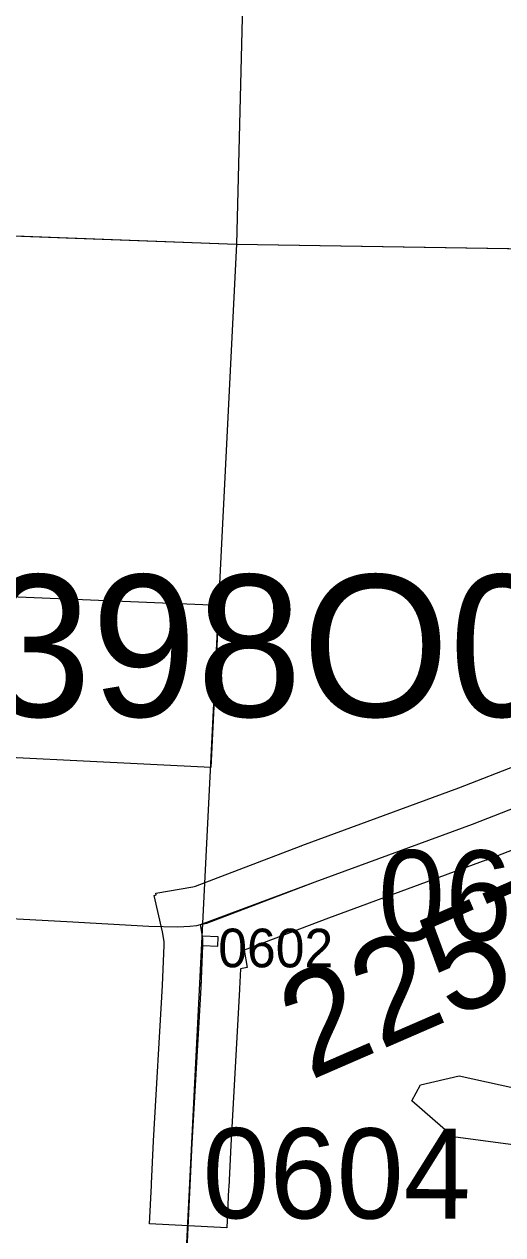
# Model space of a CAD drawing. Extents: x -157.2 to -99.3, y 12.2 to 46.2.
# Drawn here: x -146.931 to -146.56, y 28.305 to 29.245 of the extents above; entities that cross this region are included whole.
import ezdxf

# ---------------------------------------------------------------- set-up
doc = ezdxf.new("R2010")
doc.units = 0
for name, color, linetype in [('tdCoCityStreetMajor', 7, 'Continuous'), ('tdCoCorpBndry', 7, 'Continuous'), ('tdCoHydroRiver', 7, 'Continuous'), ('tdCoSecRdNmbr', 7, 'Continuous'), ('tdCoSecRdTxt', 7, 'Continuous'), ('tdCoSecRteBand', 7, 'Continuous'), ('tdCoSecRteCL', 7, 'Continuous'), ('tdCoSectLine', 7, 'Continuous'), ('tdCoStrucPriMaintName', 7, 'Continuous'), ('tdCoSurfGravel', 7, 'Continuous'), ('tdCoSurfGravelUnbanded', 7, 'Continuous'), ('tdCoTwpBndryShd', 7, 'Continuous')]:
    doc.layers.add(name, color=color, linetype=linetype)

msp = doc.modelspace()

# ---------------------------------------------------------------- linework, layer by layer
at = {"layer": 'tdCoCityStreetMajor'}
for p, q in [((-146.79304, 28.53647), (-146.79305, 28.53652)), ((-146.79288, 28.5293), (-146.79288, 28.52931)), ((-146.79288, 28.52925), (-146.79288, 28.5293))]:
    msp.add_line(p, q, dxfattribs=at)
for points in [[(-147.04299, 28.5554), (-146.97543, 28.55201), (-146.89849, 28.54782), (-146.83461, 28.54437), (-146.81217, 28.54363), (-146.8028, 28.54412), (-146.79738, 28.54486), (-146.79462, 28.54548)], [(-146.79288, 28.52931), (-146.79268, 28.53442), (-146.79304, 28.53647)]]:
    msp.add_lwpolyline(points, dxfattribs=at)
at = {"layer": 'tdCoCorpBndry'}
for points in [[(-147.02986, 28.80374), (-146.78022, 28.79337), (-146.78651, 28.66737), (-147.03651, 28.6799)], [(-146.8055, 28.28288), (-146.80106, 28.37585), (-146.79416, 28.49669), (-146.79288, 28.5293), (-146.78112, 28.52871), (-146.78076, 28.5359), (-146.79305, 28.53651), (-146.79462, 28.54548), (-146.70564, 28.57864), (-146.58332, 28.62353), (-146.51586, 28.64982), (-146.48715, 28.66101), (-146.40083, 28.6943), (-146.36621, 28.70715), (-146.37081, 28.61546), (-146.32143, 28.6227), (-146.34546, 28.14362)]]:
    msp.add_lwpolyline(points, dxfattribs=at)
at = {"layer": 'tdCoHydroRiver'}
msp.add_lwpolyline([(-146.48984, 28.36611), (-146.59828, 28.38074), (-146.63051, 28.40866), (-146.62379, 28.42107), (-146.59358, 28.42797), (-146.55126, 28.41868), (-146.49907, 28.42168), (-146.49794, 28.4564), (-146.4867, 28.46234), (-146.45852, 28.45509), (-146.43428, 28.42428), (-146.42848, 28.4083), (-146.42936, 28.38148), (-146.44228, 28.37243), (-146.48984, 28.36611)], dxfattribs=at)
at = {"layer": 'tdCoSecRteBand'}
msp.add_lwpolyline([(-146.4763, 28.63304), (-146.57243, 28.59558), (-146.57271, 28.59547), (-146.57299, 28.59536), (-146.69513, 28.55055), (-146.76067, 28.52556), (-146.75831, 28.51215), (-146.76357, 28.51123), (-146.76418, 28.49552), (-146.76419, 28.49525), (-146.76421, 28.49498), (-146.7711, 28.37428), (-146.77267, 28.34153), (-146.77273, 28.34012), (-146.77416, 28.31016), (-146.8341, 28.31302), (-146.83267, 28.34298), (-146.8326, 28.34439), (-146.83103, 28.37728), (-146.83102, 28.37742), (-146.83101, 28.37756), (-146.82412, 28.49813), (-146.8229, 28.52943), (-146.8229, 28.52944), (-146.8229, 28.52945), (-146.82286, 28.53045), (-146.82278, 28.53241), (-146.82407, 28.53975), (-146.83048, 28.56814), (-146.82911, 28.56845), (-146.82935, 28.56985), (-146.80052, 28.57491), (-146.79842, 28.57538), (-146.71633, 28.60668), (-146.71615, 28.60674), (-146.71597, 28.60681), (-146.59394, 28.65159), (-146.49804, 28.68896)], dxfattribs=at)
at = {"layer": 'tdCoSecRteCL'}
for points in [[(-146.79305, 28.53652), (-146.79462, 28.54548), (-146.79461, 28.54548), (-146.78973, 28.54659), (-146.70564, 28.57864), (-146.58332, 28.62353), (-146.48715, 28.66101), (-146.40368, 28.69321), (-146.40083, 28.6943), (-146.36639, 28.70708)], [(-146.8027, 28.34155), (-146.80263, 28.34296), (-146.80106, 28.37585), (-146.79416, 28.49669), (-146.79292, 28.52825), (-146.79288, 28.52925)]]:
    msp.add_lwpolyline(points, dxfattribs=at)
at = {"layer": 'tdCoSectLine'}
for points in [[(-146.74166, 30.06646), (-146.76658, 29.07371)], [(-147.76168, 29.11079), (-146.76658, 29.07371)], [(-146.76658, 29.07371), (-146.818, 28.04502)], [(-146.76658, 29.07371), (-145.79493, 29.05823)]]:
    msp.add_lwpolyline(points, dxfattribs=at)
at = {"layer": 'tdCoSurfGravel'}
for p, q in [((-146.79305, 28.53652), (-146.79462, 28.54548)), ((-146.8027, 28.34155), (-146.80263, 28.34296))]:
    msp.add_line(p, q, dxfattribs=at)
for points in [[(-146.79461, 28.54548), (-146.78973, 28.54659), (-146.70564, 28.57864), (-146.58332, 28.62353), (-146.48715, 28.66101), (-146.40368, 28.69321), (-146.40083, 28.6943), (-146.36639, 28.70708)], [(-146.80263, 28.34296), (-146.80106, 28.37585), (-146.79416, 28.49669), (-146.79292, 28.52825), (-146.79288, 28.52925)]]:
    msp.add_lwpolyline(points, dxfattribs=at)
at = {"layer": 'tdCoSurfGravelUnbanded'}
msp.add_line((-146.79462, 28.54548), (-146.79461, 28.54548), dxfattribs=at)
at = {"layer": 'tdCoTwpBndryShd'}
msp.add_lwpolyline([(-148.65515, 29.13589), (-147.76168, 29.11079), (-146.76658, 29.07371), (-145.79493, 29.05823), (-144.77247, 29.04475), (-143.77988, 29.03893), (-142.78237, 29.03787), (-141.78388, 29.0328), (-140.78659, 29.03155), (-139.79611, 28.97187), (-138.79764, 28.92538), (-137.78644, 28.87047), (-136.78207, 28.81761), (-135.76958, 28.75445), (-134.77776, 28.69938), (-133.81747, 28.67398)], dxfattribs=at)

# ---------------------------------------------------------------- texts
at = {"layer": 'tdCoSecRdNmbr'}
for s, height, rotation, p in [('0601', 0.07, 359.88808, (-146.65675, 28.53323)), ('0602', 0.03, 359.88828, (-146.78079, 28.51237)), ('0604', 0.07, 359.888, (-146.79299, 28.3175))]:
    msp.add_text(s, height=height, rotation=rotation, dxfattribs=at).set_placement(p)
at = {"layer": 'tdCoSecRdTxt'}
msp.add_text('225TH ST', height=0.08, rotation=23.47113, dxfattribs=at).set_placement((-146.70965, 28.42423))
at = {"layer": 'tdCoStrucPriMaintName'}
msp.add_text('97398O029', height=0.11, dxfattribs=at).set_placement((-147.12476, 28.70695))

doc.saveas('drawing.dxf')
